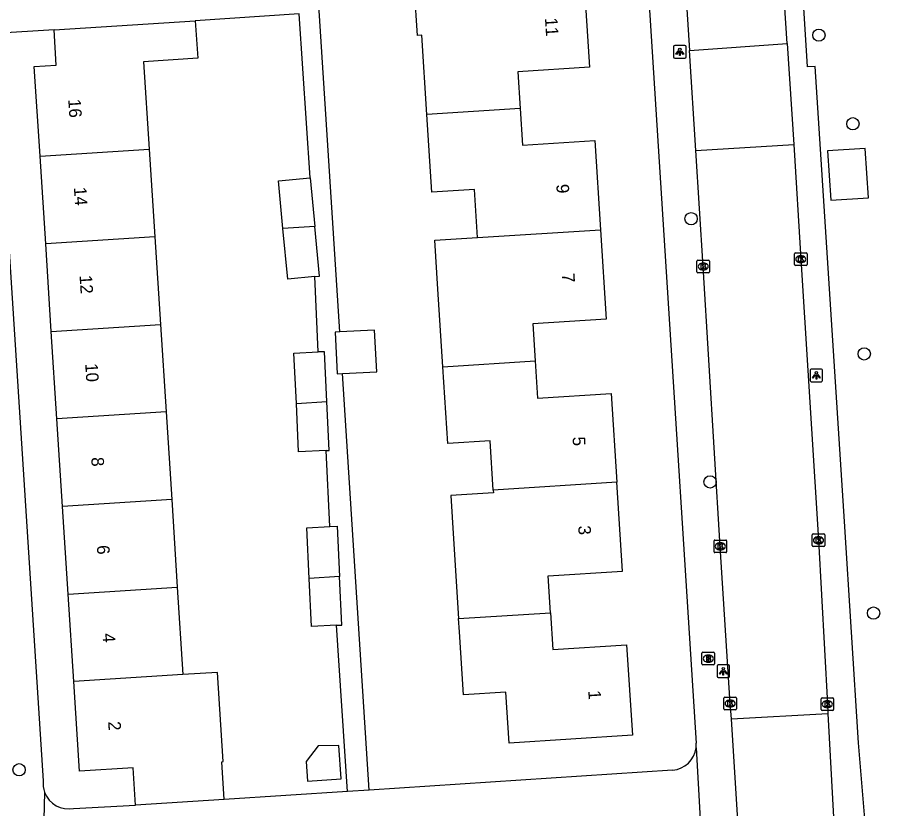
# Model space of a CAD drawing. Extents: x 159689 to 160786, y 387323 to 388339.
# Drawn here: x 160354.6 to 160423.1, y 388080.7 to 388143.6 of the extents above; entities that cross this region are included whole.
import ezdxf

# ---------------------------------------------------------------- set-up
doc = ezdxf.new("R2010")
doc.units = 0
for name, color, linetype in [('IMGEO_Boom', 7, 'Continuous'), ('IMGEO_Brandkraan', 7, 'Continuous'), ('IMGEO_Kolk', 7, 'Continuous'), ('IMGEO_Lichtpunt', 7, 'Continuous'), ('IMGEO_Pand', 7, 'Continuous'), ('IMGEO_Pand_nummerreeks', 7, 'Continuous'), ('IMGEO_Rijbaan_lokaal_open', 7, 'Continuous'), ('IMGEO_Voetpad_open', 7, 'Continuous')]:
    doc.layers.add(name, color=color, linetype=linetype)

msp = doc.modelspace()

# ---------------------------------------------------------------- linework, layer by layer
at = {"layer": 'IMGEO_Boom'}
for centre in [(160418.281, 388142.175), (160420.985, 388135.135), (160408.126, 388127.596), (160421.882, 388116.851), (160409.634, 388106.681), (160422.629, 388096.267), (160354.735, 388083.812)]:
    msp.add_circle(centre, 0.489, dxfattribs=at)
at = {"layer": 'IMGEO_Brandkraan'}
for p, q in [((160408.993, 388092.219), (160408.993, 388093.071)), ((160409.068, 388093.145), (160409.92, 388093.145)), ((160409.481, 388092.925), (160409.506, 388092.925)), ((160409.994, 388093.071), (160409.994, 388092.219)), ((160409.504, 388092.365), (160409.479, 388092.365)), ((160409.92, 388092.145), (160409.068, 388092.145))]:
    msp.add_line(p, q, dxfattribs=at)
for points in [[(160408.993, 388092.219), (160408.993, 388093.071)], [(160409.068, 388093.145), (160409.92, 388093.145)], [(160409.341, 388092.845), (160409.341, 388092.445), (160409.554, 388092.445)], [(160409.572, 388092.845), (160409.341, 388092.845)], [(160409.994, 388093.071), (160409.994, 388092.219)], [(160409.52, 388092.764), (160409.466, 388092.764), (160409.466, 388092.688)], [(160409.466, 388092.688), (160409.519, 388092.688)], [(160409.528, 388092.612), (160409.466, 388092.612), (160409.466, 388092.531)], [(160409.466, 388092.531), (160409.528, 388092.531)], [(160409.92, 388092.145), (160409.068, 388092.145)]]:
    msp.add_lwpolyline(points, dxfattribs=at)
for centre, radius, start, end in [((160409.07, 388093.069), 0.0765, 91.55205, 178.44795), ((160409.07, 388093.069), 0.0765, 91.55205, 178.44795), ((160409.576, 388092.7), 0.145, 59.4692, 91.53667), ((160409.918, 388093.069), 0.0765, 1.55205, 88.44795), ((160409.918, 388093.069), 0.0765, 1.55205, 88.44795), ((160409.07, 388092.221), 0.0765, 181.55205, 268.44795), ((160409.07, 388092.221), 0.0765, 181.55205, 268.44795), ((160409.521, 388092.726), 0.0379, 267.82845, 90.93552), ((160409.529, 388092.571), 0.0404, 269.87594, 90.50774), ((160409.56, 388092.696), 0.251, 268.66757, 293.53466), ((160409.601, 388092.747), 0.0922, 285.51372, 58.15012), ((160409.606, 388092.555), 0.105, 301.31148, 78.98903), ((160409.918, 388092.221), 0.0765, 271.55205, 358.44795), ((160409.918, 388092.221), 0.0765, 271.55205, 358.44795)]:
    msp.add_arc(centre, radius, start, end, dxfattribs=at)
for centre, major_axis, ratio, start_param, end_param in [((160409.48, 388092.645), (-0.387, 0.002), 0.722429, 4.712389, 7.853982), ((160409.505, 388092.645), (-0.39, 0.002), 0.717154, 1.570796, 4.712389)]:
    msp.add_ellipse(centre, major_axis=major_axis, ratio=ratio, start_param=start_param, end_param=end_param, dxfattribs=at)
at = {"layer": 'IMGEO_Kolk'}
for p, q in [((160416.339, 388123.948), (160416.339, 388124.8)), ((160416.414, 388124.874), (160417.266, 388124.874)), ((160416.827, 388124.654), (160416.852, 388124.654)), ((160417.34, 388124.8), (160417.34, 388123.948)), ((160408.595, 388123.373), (160408.595, 388124.225)), ((160408.67, 388124.299), (160409.522, 388124.299)), ((160409.083, 388124.079), (160409.108, 388124.079)), ((160409.596, 388124.225), (160409.596, 388123.373)), ((160417.266, 388123.874), (160416.414, 388123.874)), ((160416.85, 388124.094), (160416.825, 388124.094)), ((160409.522, 388123.299), (160408.67, 388123.299)), ((160409.106, 388123.519), (160409.081, 388123.519)), ((160417.75, 388101.619), (160417.75, 388102.471)), ((160417.825, 388102.545), (160418.677, 388102.545)), ((160418.751, 388102.471), (160418.751, 388101.619)), ((160409.95, 388101.138), (160409.95, 388101.99)), ((160410.025, 388102.064), (160410.877, 388102.064)), ((160410.438, 388101.844), (160410.463, 388101.844)), ((160410.951, 388101.99), (160410.951, 388101.138)), ((160418.261, 388101.765), (160418.236, 388101.765)), ((160418.238, 388102.325), (160418.263, 388102.325)), ((160410.461, 388101.284), (160410.436, 388101.284)), ((160418.677, 388101.545), (160417.825, 388101.545)), ((160410.877, 388101.064), (160410.025, 388101.064)), ((160410.732, 388088.648), (160410.732, 388089.5)), ((160410.807, 388089.574), (160411.659, 388089.574)), ((160411.733, 388089.5), (160411.733, 388088.648)), ((160418.455, 388088.601), (160418.455, 388089.453)), ((160418.53, 388089.527), (160419.382, 388089.527)), ((160419.456, 388089.453), (160419.456, 388088.601)), ((160411.243, 388088.794), (160411.218, 388088.794)), ((160411.22, 388089.354), (160411.245, 388089.354)), ((160418.966, 388088.747), (160418.941, 388088.747)), ((160418.943, 388089.307), (160418.968, 388089.307)), ((160411.659, 388088.574), (160410.807, 388088.574)), ((160419.382, 388088.527), (160418.53, 388088.527))]:
    msp.add_line(p, q, dxfattribs=at)
for points in [[(160416.339, 388123.948), (160416.339, 388124.8)], [(160416.414, 388124.874), (160417.266, 388124.874)], [(160416.66, 388124.574), (160416.783, 388124.574), (160416.783, 388124.423), (160416.913, 388124.574), (160417.077, 388124.574), (160416.931, 388124.423), (160417.084, 388124.174), (160416.932, 388124.174), (160416.847, 388124.338), (160416.783, 388124.271), (160416.783, 388124.174), (160416.66, 388124.174), (160416.66, 388124.574)], [(160417.34, 388124.8), (160417.34, 388123.948)], [(160408.595, 388123.373), (160408.595, 388124.225)], [(160408.67, 388124.299), (160409.522, 388124.299)], [(160408.916, 388123.999), (160409.039, 388123.999), (160409.039, 388123.848), (160409.169, 388123.999), (160409.333, 388123.999), (160409.187, 388123.848), (160409.34, 388123.599), (160409.188, 388123.599), (160409.103, 388123.763), (160409.039, 388123.696), (160409.039, 388123.599), (160408.916, 388123.599), (160408.916, 388123.999)], [(160409.596, 388124.225), (160409.596, 388123.373)], [(160417.266, 388123.874), (160416.414, 388123.874)], [(160409.522, 388123.299), (160408.67, 388123.299)], [(160417.75, 388101.619), (160417.75, 388102.471)], [(160417.825, 388102.545), (160418.677, 388102.545)], [(160418.751, 388102.471), (160418.751, 388101.619)], [(160409.95, 388101.138), (160409.95, 388101.99)], [(160410.025, 388102.064), (160410.877, 388102.064)], [(160410.271, 388101.764), (160410.394, 388101.764), (160410.394, 388101.613), (160410.524, 388101.764), (160410.688, 388101.764), (160410.542, 388101.613), (160410.695, 388101.364), (160410.543, 388101.364), (160410.458, 388101.528), (160410.394, 388101.461), (160410.394, 388101.364), (160410.271, 388101.364), (160410.271, 388101.764)], [(160410.951, 388101.99), (160410.951, 388101.138)], [(160418.071, 388102.245), (160418.194, 388102.245), (160418.194, 388102.094), (160418.324, 388102.245), (160418.488, 388102.245), (160418.342, 388102.094), (160418.495, 388101.845), (160418.343, 388101.845), (160418.258, 388102.009), (160418.194, 388101.942), (160418.194, 388101.845), (160418.071, 388101.845), (160418.071, 388102.245)], [(160418.677, 388101.545), (160417.825, 388101.545)], [(160410.877, 388101.064), (160410.025, 388101.064)], [(160410.732, 388088.648), (160410.732, 388089.5)], [(160410.807, 388089.574), (160411.659, 388089.574)], [(160411.733, 388089.5), (160411.733, 388088.648)], [(160418.455, 388088.601), (160418.455, 388089.453)], [(160418.53, 388089.527), (160419.382, 388089.527)], [(160419.456, 388089.453), (160419.456, 388088.601)], [(160411.053, 388089.274), (160411.176, 388089.274), (160411.176, 388089.123), (160411.306, 388089.274), (160411.47, 388089.274), (160411.324, 388089.123), (160411.477, 388088.874), (160411.325, 388088.874), (160411.24, 388089.038), (160411.176, 388088.971), (160411.176, 388088.874), (160411.053, 388088.874), (160411.053, 388089.274)], [(160418.776, 388089.227), (160418.899, 388089.227), (160418.899, 388089.076), (160419.029, 388089.227), (160419.193, 388089.227), (160419.047, 388089.076), (160419.2, 388088.827), (160419.048, 388088.827), (160418.963, 388088.991), (160418.899, 388088.924), (160418.899, 388088.827), (160418.776, 388088.827), (160418.776, 388089.227)], [(160411.659, 388088.574), (160410.807, 388088.574)], [(160419.382, 388088.527), (160418.53, 388088.527)]]:
    msp.add_lwpolyline(points, dxfattribs=at)
for centre, start, end in [((160416.416, 388124.798), 91.55205, 178.44795), ((160416.416, 388124.798), 91.55205, 178.44795), ((160417.264, 388124.798), 1.55205, 88.44795), ((160417.264, 388124.798), 1.55205, 88.44795), ((160408.672, 388124.223), 91.55205, 178.44795), ((160408.672, 388124.223), 91.55205, 178.44795), ((160409.52, 388124.223), 1.55205, 88.44795), ((160409.52, 388124.223), 1.55205, 88.44795), ((160416.416, 388123.95), 181.55205, 268.44795), ((160416.416, 388123.95), 181.55205, 268.44795), ((160417.264, 388123.95), 271.55205, 358.44795), ((160417.264, 388123.95), 271.55205, 358.44795), ((160408.672, 388123.375), 181.55205, 268.44795), ((160408.672, 388123.375), 181.55205, 268.44795), ((160409.52, 388123.375), 271.55205, 358.44795), ((160409.52, 388123.375), 271.55205, 358.44795), ((160417.827, 388102.469), 91.55205, 178.44795), ((160417.827, 388102.469), 91.55205, 178.44795), ((160418.675, 388102.469), 1.55205, 88.44795), ((160418.675, 388102.469), 1.55205, 88.44795), ((160410.027, 388101.988), 91.55205, 178.44795), ((160410.027, 388101.988), 91.55205, 178.44795), ((160410.875, 388101.988), 1.55205, 88.44795), ((160410.875, 388101.988), 1.55205, 88.44795), ((160410.027, 388101.14), 181.55205, 268.44795), ((160410.027, 388101.14), 181.55205, 268.44795), ((160410.875, 388101.14), 271.55205, 358.44795), ((160410.875, 388101.14), 271.55205, 358.44795), ((160417.827, 388101.621), 181.55205, 268.44795), ((160417.827, 388101.621), 181.55205, 268.44795), ((160418.675, 388101.621), 271.55205, 358.44795), ((160418.675, 388101.621), 271.55205, 358.44795), ((160410.809, 388089.498), 91.55205, 178.44795), ((160410.809, 388089.498), 91.55205, 178.44795), ((160411.657, 388089.498), 1.55205, 88.44795), ((160411.657, 388089.498), 1.55205, 88.44795), ((160418.532, 388089.451), 91.55205, 178.44795), ((160418.532, 388089.451), 91.55205, 178.44795), ((160419.38, 388089.451), 1.55205, 88.44795), ((160419.38, 388089.451), 1.55205, 88.44795), ((160410.809, 388088.65), 181.55205, 268.44795), ((160410.809, 388088.65), 181.55205, 268.44795), ((160411.657, 388088.65), 271.55205, 358.44795), ((160411.657, 388088.65), 271.55205, 358.44795), ((160418.532, 388088.603), 181.55205, 268.44795), ((160418.532, 388088.603), 181.55205, 268.44795), ((160419.38, 388088.603), 271.55205, 358.44795), ((160419.38, 388088.603), 271.55205, 358.44795)]:
    msp.add_arc(centre, 0.0765, start, end, dxfattribs=at)
for centre, major_axis, ratio, start_param, end_param in [((160416.826, 388124.374), (-0.387, 0.002), 0.722429, 4.712389, 7.853982), ((160416.851, 388124.374), (-0.39, 0.002), 0.717154, 1.570796, 4.712389), ((160409.082, 388123.799), (-0.387, 0.002), 0.722429, 4.712389, 7.853982), ((160409.107, 388123.799), (-0.39, 0.002), 0.717154, 1.570796, 4.712389), ((160410.437, 388101.564), (-0.387, 0.002), 0.722429, 4.712389, 7.853982), ((160410.462, 388101.564), (-0.39, 0.002), 0.717154, 1.570796, 4.712389), ((160418.237, 388102.045), (-0.387, 0.002), 0.722429, 4.712389, 7.853982), ((160418.262, 388102.045), (-0.39, 0.002), 0.717154, 1.570796, 4.712389), ((160411.219, 388089.074), (-0.387, 0.002), 0.722429, 4.712389, 7.853982), ((160411.244, 388089.074), (-0.39, 0.002), 0.717154, 1.570796, 4.712389), ((160418.942, 388089.027), (-0.387, 0.002), 0.722429, 4.712389, 7.853982), ((160418.967, 388089.027), (-0.39, 0.002), 0.717154, 1.570796, 4.712389)]:
    msp.add_ellipse(centre, major_axis=major_axis, ratio=ratio, start_param=start_param, end_param=end_param, dxfattribs=at)
at = {"layer": 'IMGEO_Lichtpunt'}
for p, q in [((160406.738, 388141.254), (160406.738, 388140.447)), ((160406.738, 388141.254), (160406.738, 388140.447)), ((160407.64, 388141.349), (160406.832, 388141.349)), ((160407.64, 388141.349), (160406.832, 388141.349)), ((160407.734, 388140.447), (160407.734, 388141.254)), ((160407.734, 388140.447), (160407.734, 388141.254)), ((160406.832, 388140.353), (160407.64, 388140.353)), ((160406.832, 388140.353), (160407.64, 388140.353)), ((160417.583, 388115.548), (160417.583, 388114.741)), ((160417.583, 388115.548), (160417.583, 388114.741)), ((160418.485, 388115.643), (160417.677, 388115.643)), ((160418.485, 388115.643), (160417.677, 388115.643)), ((160418.579, 388114.741), (160418.579, 388115.548)), ((160418.579, 388114.741), (160418.579, 388115.548)), ((160417.677, 388114.647), (160418.485, 388114.647)), ((160417.677, 388114.647), (160418.485, 388114.647)), ((160410.187, 388092.046), (160410.187, 388091.239)), ((160410.187, 388092.046), (160410.187, 388091.239)), ((160411.089, 388092.141), (160410.281, 388092.141)), ((160411.089, 388092.141), (160410.281, 388092.141)), ((160411.183, 388091.239), (160411.183, 388092.046)), ((160411.183, 388091.239), (160411.183, 388092.046)), ((160410.281, 388091.145), (160411.089, 388091.145)), ((160410.281, 388091.145), (160411.089, 388091.145))]:
    msp.add_line(p, q, dxfattribs=at)
for points in [[(160407.112, 388140.918), (160407.151, 388140.89), (160406.963, 388140.628), (160406.925, 388140.655), (160407.112, 388140.918)], [(160407.214, 388140.87), (160407.261, 388140.87), (160407.261, 388140.548), (160407.214, 388140.548), (160407.214, 388140.87)], [(160407.324, 388140.89), (160407.362, 388140.917), (160407.549, 388140.655), (160407.51, 388140.627), (160407.324, 388140.89)], [(160417.957, 388115.212), (160417.996, 388115.184), (160417.808, 388114.922), (160417.77, 388114.949), (160417.957, 388115.212)], [(160418.059, 388115.164), (160418.106, 388115.164), (160418.106, 388114.842), (160418.059, 388114.842), (160418.059, 388115.164)], [(160418.169, 388115.184), (160418.207, 388115.211), (160418.394, 388114.949), (160418.355, 388114.921), (160418.169, 388115.184)], [(160410.561, 388091.71), (160410.6, 388091.682), (160410.412, 388091.42), (160410.374, 388091.447), (160410.561, 388091.71)], [(160410.663, 388091.662), (160410.71, 388091.662), (160410.71, 388091.34), (160410.663, 388091.34), (160410.663, 388091.662)], [(160410.773, 388091.682), (160410.811, 388091.709), (160410.998, 388091.447), (160410.959, 388091.419), (160410.773, 388091.682)]]:
    msp.add_lwpolyline(points, dxfattribs=at)
for centre in [(160407.237, 388141.052), (160418.082, 388115.346), (160410.686, 388091.844)]:
    msp.add_circle(centre, 0.0994, dxfattribs=at)
for centre, start, end in [((160406.832, 388141.254), 90, 180), ((160406.832, 388141.254), 90, 180), ((160407.64, 388141.254), 0, 90), ((160407.64, 388141.254), 0, 90), ((160406.832, 388140.447), 180, 270), ((160406.832, 388140.447), 180, 270), ((160407.64, 388140.447), 270, 0), ((160407.64, 388140.447), 270, 360), ((160417.677, 388115.548), 90, 180), ((160417.677, 388115.548), 90, 180), ((160418.485, 388115.548), 0, 90), ((160418.485, 388115.548), 0, 90), ((160417.677, 388114.741), 180, 270), ((160417.677, 388114.741), 180, 270), ((160418.485, 388114.741), 270, 0), ((160418.485, 388114.741), 270, 360), ((160410.281, 388092.046), 90, 180), ((160410.281, 388092.046), 90, 180), ((160411.089, 388092.046), 0, 90), ((160411.089, 388092.046), 0, 90), ((160410.281, 388091.239), 180, 270), ((160410.281, 388091.239), 180, 270), ((160411.089, 388091.239), 270, 0), ((160411.089, 388091.239), 270, 360)]:
    msp.add_arc(centre, 0.0946, start, end, dxfattribs=at)
at = {"layer": 'IMGEO_Pand'}
for points in [[(160399.604, 388146.62), (160400.047, 388139.634), (160394.348, 388139.272), (160394.534, 388136.35)], [(160387.129, 388135.881), (160386.73, 388142.171), (160386.38, 388142.149), (160386.15, 388145.768), (160389.875, 388146.004)], [(160357.508, 388142.604), (160362.498, 388142.924), (160368.73, 388143.324)], [(160368.73, 388143.324), (160368.921, 388140.344), (160364.626, 388140.069), (160365.072, 388133.111)], [(160356.398, 388132.555), (160355.941, 388139.677), (160357.689, 388139.789), (160357.508, 388142.604)], [(160394.534, 388136.35), (160387.129, 388135.881)], [(160394.534, 388136.35), (160394.719, 388133.429), (160400.478, 388133.794), (160400.927, 388126.708)], [(160391.161, 388126.091), (160390.918, 388129.915), (160387.521, 388129.699), (160387.129, 388135.881)], [(160356.398, 388132.555), (160365.072, 388133.111)], [(160365.072, 388133.111), (160365.518, 388126.155)], [(160418.972, 388132.982), (160419.22, 388129.065), (160422.213, 388129.255), (160421.964, 388133.171), (160418.972, 388132.982)], [(160356.844, 388125.599), (160356.398, 388132.555)], [(160375.695, 388126.807), (160375.331, 388130.608), (160377.849, 388130.849)], [(160377.849, 388130.849), (160378.221, 388126.969)], [(160378.221, 388126.969), (160375.695, 388126.807)], [(160378.222, 388123.003), (160376.079, 388122.798), (160375.695, 388126.807)], [(160378.222, 388123.003), (160378.597, 388123.039), (160378.221, 388126.969)], [(160391.161, 388126.091), (160400.927, 388126.708)], [(160400.927, 388126.708), (160401.377, 388119.618), (160395.546, 388119.248), (160395.733, 388116.3)], [(160365.518, 388126.155), (160356.844, 388125.599)], [(160365.518, 388126.155), (160365.964, 388119.199)], [(160388.401, 388115.834), (160388.01, 388121.997), (160387.764, 388125.876), (160391.161, 388126.091)], [(160357.29, 388118.643), (160356.844, 388125.599)], [(160357.29, 388118.643), (160365.964, 388119.199)], [(160365.964, 388119.199), (160366.41, 388112.244)], [(160357.736, 388111.688), (160357.29, 388118.643)], [(160380.214, 388118.603), (160379.845, 388118.583), (160380.002, 388115.281), (160380.426, 388115.301)], [(160380.426, 388115.301), (160383.157, 388115.432), (160382.98, 388118.75), (160380.214, 388118.603)], [(160376.762, 388112.908), (160376.571, 388116.915), (160378.507, 388117.007)], [(160379.183, 388113.063), (160378.994, 388117.03), (160378.507, 388117.007)], [(160388.401, 388115.834), (160395.733, 388116.3)], [(160395.733, 388116.3), (160395.921, 388113.348), (160401.769, 388113.719), (160402.218, 388106.654)], [(160392.414, 388106.033), (160392.165, 388109.958), (160388.787, 388109.744), (160388.401, 388115.834)], [(160376.762, 388112.908), (160379.183, 388113.063)], [(160379.144, 388109.172), (160376.945, 388109.067), (160376.762, 388112.908)], [(160379.144, 388109.172), (160379.368, 388109.183), (160379.183, 388113.063)], [(160366.41, 388112.244), (160357.736, 388111.688)], [(160366.41, 388112.244), (160366.856, 388105.288)], [(160358.181, 388104.732), (160357.736, 388111.688)], [(160402.218, 388106.654), (160392.414, 388106.033)], [(160396.948, 388096.292), (160396.762, 388099.216), (160402.666, 388099.59), (160402.218, 388106.654)], [(160392.414, 388106.033), (160392.428, 388105.814), (160389.028, 388105.598), (160389.246, 388102.157), (160389.648, 388095.824)], [(160366.856, 388105.288), (160358.181, 388104.732)], [(160366.856, 388105.288), (160367.302, 388098.332)], [(160358.627, 388097.776), (160358.181, 388104.732)], [(160377.778, 388099.003), (160377.586, 388103.045), (160379.434, 388103.133)], [(160379.434, 388103.133), (160380.009, 388103.161), (160380.2, 388099.159)], [(160380.2, 388099.159), (160377.778, 388099.003)], [(160379.957, 388095.293), (160380.383, 388095.313), (160380.2, 388099.159)], [(160358.627, 388097.776), (160367.302, 388098.332)], [(160367.302, 388098.332), (160367.747, 388091.377)], [(160379.957, 388095.293), (160377.959, 388095.198), (160377.778, 388099.003)], [(160359.073, 388090.82), (160358.627, 388097.776)], [(160389.648, 388095.824), (160396.948, 388096.292)], [(160396.948, 388096.292), (160397.133, 388093.368), (160403.008, 388093.741), (160403.464, 388086.553), (160393.659, 388085.931), (160393.402, 388089.992), (160390.031, 388089.778), (160389.715, 388094.768), (160389.648, 388095.824)], [(160371.028, 388081.444), (160370.835, 388084.453), (160370.96, 388084.461), (160370.505, 388091.553), (160367.747, 388091.377)], [(160367.747, 388091.377), (160359.073, 388090.82)], [(160363.986, 388080.993), (160363.795, 388083.973), (160359.53, 388083.699), (160359.073, 388090.82)], [(160377.546, 388084.482), (160377.65, 388082.912), (160380.329, 388083.088), (160380.142, 388085.733), (160378.503, 388085.721), (160377.546, 388084.482)], [(160371.028, 388081.444), (160363.986, 388080.993)]]:
    msp.add_lwpolyline(points, dxfattribs=at)
at = {"layer": 'IMGEO_Rijbaan_lokaal_open'}
for points in [[(160415.77, 388141.521), (160415.555, 388144.741), (160414.296, 388165.187), (160413.046, 388185.202), (160411.592, 388207.621), (160410.46, 388226.162), (160410.292, 388228.631)], [(160402.537, 388228.11), (160402.561, 388227.69), (160402.692, 388225.352), (160403.863, 388206.845), (160405.294, 388184.633), (160406.515, 388164.829), (160407.787, 388144.234), (160407.999, 388140.97)], [(160407.999, 388140.97), (160415.77, 388141.521)], [(160415.77, 388141.521), (160416.287, 388133.502)], [(160408.515, 388133.002), (160407.999, 388140.97)], [(160408.515, 388133.002), (160416.287, 388133.502)], [(160416.287, 388133.502), (160416.84, 388124.374), (160418.251, 388102.045), (160418.956, 388089.027), (160418.996, 388088.28)], [(160411.328, 388087.857), (160411.233, 388089.074), (160410.451, 388101.564), (160409.096, 388123.799), (160408.515, 388133.002)], [(160411.328, 388087.857), (160418.996, 388088.28)], [(160418.996, 388088.28), (160419.662, 388076.191)], [(160412.04, 388076.822), (160411.328, 388087.857)]]:
    msp.add_lwpolyline(points, dxfattribs=at)
at = {"layer": 'IMGEO_Voetpad_open'}
for points in [[(160422.005, 388078.968), (160421.42, 388085.954), (160420.315, 388103.525), (160417.998, 388139.685), (160417.37, 388139.651), (160415.251, 388173.618), (160413.953, 388194.43), (160413.831, 388196.212), (160413.567, 388196.193), (160413.413, 388197.962), (160413.7, 388197.984), (160412.57, 388215.939), (160415.184, 388216.063), (160417.032, 388219.3), (160414.733, 388223.189), (160414.31, 388225.228)], [(160400.815, 388207.025), (160408.531, 388085.918)], [(160380.214, 388118.603), (160376.798, 388171.726)], [(160377.849, 388130.849), (160376.991, 388143.868), (160368.73, 388143.324)], [(160357.508, 388142.604), (160352.796, 388142.298)], [(160352.796, 388142.298), (160356.652, 388082.934)], [(160378.507, 388117.007), (160378.222, 388123.003)], [(160382.555, 388082.202), (160380.426, 388115.301)], [(160379.434, 388103.133), (160379.144, 388109.172)], [(160380.825, 388082.088), (160379.957, 388095.293)], [(160408.522, 388085.565), (160409.022, 388076.571)], [(160406.656, 388083.786), (160382.555, 388082.202)], [(160356.762, 388082.04), (160356.568, 388074.466)], [(160380.825, 388082.088), (160371.028, 388081.444)], [(160382.555, 388082.202), (160380.825, 388082.088)], [(160359.065, 388080.736), (160363.986, 388080.993)]]:
    msp.add_lwpolyline(points, dxfattribs=at)
for centre, radius, start, end in [((160406.523, 388085.794), 2.012, 273.78798, 353.47744), ((160406.456, 388085.794), 2.079, 353.668, 3.41103), ((160358.681, 388082.73), 2.039, 174.25444, 199.77468), ((160358.672, 388082.728), 2.03, 199.8074, 281.15396)]:
    msp.add_arc(centre, radius, start, end, dxfattribs=at)

# ---------------------------------------------------------------- texts
at = {"layer": 'IMGEO_Pand_nummerreeks'}
for s, rotation, p in [('11', 273.62919, (160396.512, 388143.539)), ('16', 273.66847, (160358.633, 388137.074)), ('14', 273.66847, (160359.082, 388130.077)), ('9', 273.62867, (160397.412, 388130.316)), ('12', 273.66847, (160359.531, 388123.082)), ('7', 273.62867, (160397.861, 388123.228)), ('10', 273.66847, (160359.979, 388116.079)), ('5', 273.63263, (160398.702, 388110.253)), ('8', 273.66847, (160360.457, 388108.621)), ('3', 273.63234, (160399.151, 388103.189)), ('6', 273.66847, (160360.905, 388101.628)), ('4', 273.66847, (160361.354, 388094.63)), ('1', 273.62992, (160399.952, 388090.099)), ('2', 273.66672, (160361.804, 388087.636))]:
    msp.add_text(s, height=1, rotation=rotation, dxfattribs=at).set_placement(p)

doc.saveas('drawing.dxf')
